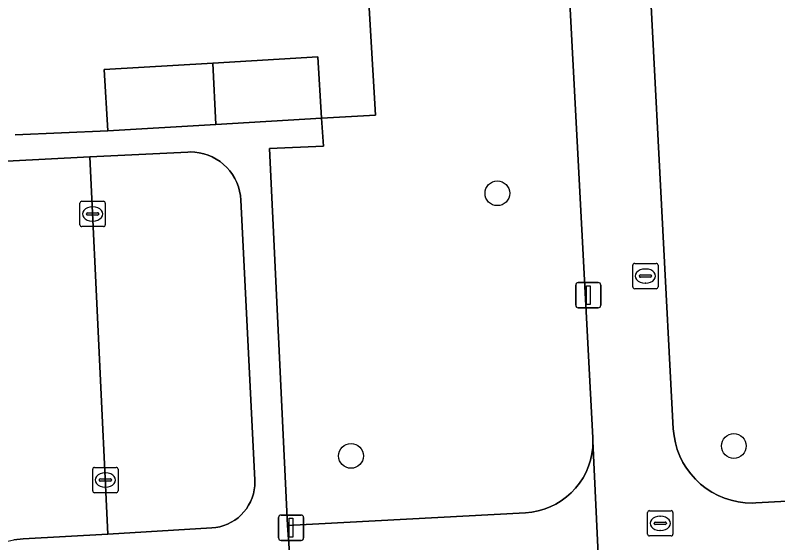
# Model space of a CAD drawing. Extents: x 161084 to 161928, y 385354 to 386522.
# Drawn here: x 161537.64 to 161567.76, y 385534.17 to 385555.02 of the extents above; entities that cross this region are included whole.
import ezdxf

# ---------------------------------------------------------------- set-up
doc = ezdxf.new("R2010")
doc.units = 0
for name, color, linetype in [('IMGEO_Boom', 7, 'Continuous'), ('IMGEO_Erf', 7, 'Continuous'), ('IMGEO_Groenvoorziening', 7, 'Continuous'), ('IMGEO_Hek', 7, 'Continuous'), ('IMGEO_Kolk', 7, 'Continuous'), ('IMGEO_Lichtmast', 7, 'Continuous'), ('IMGEO_Pand', 7, 'Continuous'), ('IMGEO_Parkeervlak_open', 7, 'Continuous'), ('IMGEO_Rijbaan_lokaal_open', 7, 'Continuous'), ('IMGEO_Rioolput', 7, 'Continuous'), ('IMGEO_Voetpad_open', 7, 'Continuous')]:
    doc.layers.add(name, color=color, linetype=linetype)

msp = doc.modelspace()

# ---------------------------------------------------------------- linework, layer by layer
at = {"layer": 'IMGEO_Boom'}
for centre in [(161556.685, 385547.983), (161566.023, 385537.998), (161550.905, 385537.607)]:
    msp.add_circle(centre, 0.489, dxfattribs=at)
at = {"layer": 'IMGEO_Erf'}
msp.add_lwpolyline([(161537.639, 385550.287), (161541.298, 385550.446), (161541.154, 385552.871), (161545.448, 385553.126), (161549.597, 385553.372), (161549.741, 385550.947), (161551.87, 385551.073), (161551.261, 385561.344), (161545.048, 385561.029), (161539.012, 385560.724), (161532.976, 385560.418)], dxfattribs=at)
at = {"layer": 'IMGEO_Groenvoorziening'}
for points in [[(161561.887, 385572.091), (161563.633, 385538.673), (161563.661, 385538.397), (161563.713, 385538.125), (161563.789, 385537.859), (161563.889, 385537.6), (161564.011, 385537.351), (161564.156, 385537.115), (161564.32, 385536.892), (161564.504, 385536.685), (161564.706, 385536.495), (161564.924, 385536.323), (161565.157, 385536.172), (161565.402, 385536.043), (161565.657, 385535.935), (161565.921, 385535.851), (161566.192, 385535.791), (161566.467, 385535.756), (161566.744, 385535.745), (161566.892, 385535.749), (161580.521, 385536.476)], [(161551.261, 385561.344), (161551.87, 385551.073), (161549.741, 385550.947), (161549.821, 385549.848), (161547.686, 385549.747), (161548.39, 385534.858), (161557.79, 385535.362), (161558.041, 385535.387), (161558.289, 385535.434), (161558.531, 385535.503), (161558.767, 385535.593), (161558.993, 385535.704), (161559.209, 385535.835), (161559.412, 385535.985), (161559.601, 385536.152), (161559.774, 385536.335), (161559.93, 385536.533), (161560.068, 385536.745), (161560.186, 385536.967), (161560.284, 385537.2), (161560.361, 385537.44), (161560.416, 385537.686), (161560.449, 385537.936), (161560.46, 385538.188), (161560.456, 385538.322), (161558.701, 385571.48)]]:
    msp.add_lwpolyline(points, dxfattribs=at)
at = {"layer": 'IMGEO_Hek'}
msp.add_lwpolyline([(161551.261, 385561.344), (161551.87, 385551.073), (161549.741, 385550.947)], dxfattribs=at)
at = {"layer": 'IMGEO_Kolk'}
for p, q in [((161540.272, 385547.667), (161541.124, 385547.667)), ((161540.197, 385546.741), (161540.197, 385547.593)), ((161540.685, 385547.447), (161540.71, 385547.447)), ((161541.198, 385547.593), (161541.198, 385546.741)), ((161540.456, 385547.161), (161540.456, 385547.173)), ((161540.894, 385547.124), (161540.496, 385547.124)), ((161540.499, 385547.21), (161540.897, 385547.21)), ((161540.94, 385547.173), (161540.94, 385547.161)), ((161540.708, 385546.887), (161540.683, 385546.887)), ((161541.124, 385546.667), (161540.272, 385546.667)), ((161562.107, 385545.211), (161562.959, 385545.211)), ((161562.032, 385544.285), (161562.032, 385545.137)), ((161562.52, 385544.991), (161562.545, 385544.991)), ((161563.033, 385545.137), (161563.033, 385544.285)), ((161562.291, 385544.705), (161562.291, 385544.717)), ((161562.729, 385544.668), (161562.331, 385544.668)), ((161562.334, 385544.754), (161562.732, 385544.754)), ((161562.775, 385544.717), (161562.775, 385544.705)), ((161562.543, 385544.431), (161562.518, 385544.431)), ((161562.959, 385544.211), (161562.107, 385544.211)), ((161540.704, 385536.227), (161540.704, 385537.079)), ((161540.779, 385537.153), (161541.631, 385537.153)), ((161541.705, 385537.079), (161541.705, 385536.227)), ((161541.192, 385536.933), (161541.217, 385536.933)), ((161540.963, 385536.647), (161540.963, 385536.659)), ((161541.401, 385536.61), (161541.003, 385536.61)), ((161541.006, 385536.696), (161541.404, 385536.696)), ((161541.447, 385536.659), (161541.447, 385536.647)), ((161541.215, 385536.373), (161541.19, 385536.373)), ((161541.631, 385536.153), (161540.779, 385536.153))]:
    msp.add_line(p, q, dxfattribs=at)
for points in [[(161540.272, 385547.667), (161541.124, 385547.667)], [(161540.197, 385546.741), (161540.197, 385547.593)], [(161541.198, 385547.593), (161541.198, 385546.741)], [(161541.124, 385546.667), (161540.272, 385546.667)], [(161562.107, 385545.211), (161562.959, 385545.211)], [(161562.032, 385544.285), (161562.032, 385545.137)], [(161563.033, 385545.137), (161563.033, 385544.285)], [(161562.959, 385544.211), (161562.107, 385544.211)], [(161540.704, 385536.227), (161540.704, 385537.079)], [(161540.779, 385537.153), (161541.631, 385537.153)], [(161541.705, 385537.079), (161541.705, 385536.227)], [(161541.631, 385536.153), (161540.779, 385536.153)]]:
    msp.add_lwpolyline(points, dxfattribs=at)
for centre, radius, start, end in [((161540.274, 385547.591), 0.0765, 91.552, 178.448), ((161540.274, 385547.591), 0.0765, 91.552, 178.448), ((161541.122, 385547.591), 0.0765, 1.552, 88.448), ((161541.122, 385547.591), 0.0765, 1.552, 88.448), ((161540.496, 385547.17), 0.0403, 85.8775, 175.7526), ((161540.493, 385547.16), 0.0366, 178.938, 274.7102), ((161540.897, 385547.167), 0.043, 264.8664, 352.4533), ((161540.901, 385547.172), 0.0386, 1.7309, 96.639), ((161540.274, 385546.743), 0.0765, 181.552, 268.448), ((161540.274, 385546.743), 0.0765, 181.552, 268.448), ((161541.122, 385546.743), 0.0765, 271.552, 358.448), ((161541.122, 385546.743), 0.0765, 271.552, 358.448), ((161562.109, 385545.135), 0.0765, 91.552, 178.448), ((161562.109, 385545.135), 0.0765, 91.552, 178.448), ((161562.957, 385545.135), 0.0765, 1.552, 88.448), ((161562.957, 385545.135), 0.0765, 1.552, 88.448), ((161562.331, 385544.714), 0.0403, 85.8775, 175.7526), ((161562.328, 385544.704), 0.0366, 178.938, 274.7102), ((161562.732, 385544.711), 0.043, 264.8664, 352.4533), ((161562.736, 385544.716), 0.0386, 1.7309, 96.639), ((161562.109, 385544.287), 0.0765, 181.552, 268.448), ((161562.109, 385544.287), 0.0765, 181.552, 268.448), ((161562.957, 385544.287), 0.0765, 271.552, 358.448), ((161562.957, 385544.287), 0.0765, 271.552, 358.448), ((161540.781, 385537.077), 0.0765, 91.552, 178.448), ((161540.781, 385537.077), 0.0765, 91.552, 178.448), ((161541.629, 385537.077), 0.0765, 1.552, 88.448), ((161541.629, 385537.077), 0.0765, 1.552, 88.448), ((161541.003, 385536.656), 0.0403, 85.8775, 175.7526), ((161541, 385536.646), 0.0366, 178.938, 274.7102), ((161541.404, 385536.653), 0.043, 264.8664, 352.4533), ((161541.408, 385536.658), 0.0386, 1.7309, 96.639), ((161540.781, 385536.229), 0.0765, 181.552, 268.448), ((161540.781, 385536.229), 0.0765, 181.552, 268.448), ((161541.629, 385536.229), 0.0765, 271.552, 358.448), ((161541.629, 385536.229), 0.0765, 271.552, 358.448)]:
    msp.add_arc(centre, radius, start, end, dxfattribs=at)
for centre, major_axis, ratio, start_param, end_param in [((161540.684, 385547.167), (-0.387, 0.002), 0.722429, 4.712389, 7.853982), ((161540.709, 385547.167), (-0.39, 0.002), 0.717154, 1.570796, 4.712389), ((161562.519, 385544.711), (-0.387, 0.002), 0.722429, 4.712389, 7.853982), ((161562.544, 385544.711), (-0.39, 0.002), 0.717154, 1.570796, 4.712389), ((161541.191, 385536.653), (-0.387, 0.002), 0.722429, 4.712389, 7.853982), ((161541.216, 385536.653), (-0.39, 0.002), 0.717154, 1.570796, 4.712389)]:
    msp.add_ellipse(centre, major_axis=major_axis, ratio=ratio, start_param=start_param, end_param=end_param, dxfattribs=at)
at = {"layer": 'IMGEO_Lichtmast'}
for p, q in [((161559.781, 385543.557), (161559.781, 385544.357)), ((161559.781, 385544.357), (161559.781, 385543.557)), ((161559.881, 385544.457), (161560.671, 385544.457)), ((161560.671, 385544.457), (161559.881, 385544.457)), ((161560.771, 385544.357), (161560.771, 385543.557)), ((161560.771, 385543.557), (161560.771, 385544.357)), ((161560.671, 385543.457), (161559.881, 385543.457)), ((161559.881, 385543.457), (161560.671, 385543.457)), ((161548.141, 385535.267), (161548.931, 385535.267)), ((161548.931, 385535.267), (161548.141, 385535.267)), ((161548.041, 385534.367), (161548.041, 385535.167)), ((161548.041, 385535.167), (161548.041, 385534.367)), ((161549.031, 385535.167), (161549.031, 385534.367)), ((161549.031, 385534.367), (161549.031, 385535.167)), ((161548.931, 385534.267), (161548.141, 385534.267)), ((161548.141, 385534.267), (161548.931, 385534.267))]:
    msp.add_line(p, q, dxfattribs=at)
for points in [[(161560.201, 385544.332), (161560.351, 385544.332), (161560.351, 385543.582), (161560.201, 385543.582), (161560.201, 385544.332)], [(161548.461, 385535.142), (161548.611, 385535.142), (161548.611, 385534.392), (161548.461, 385534.392), (161548.461, 385535.142)]]:
    msp.add_lwpolyline(points, dxfattribs=at)
for centre, start, end in [((161559.881, 385544.357), 90, 180), ((161559.881, 385544.357), 90, 180), ((161560.671, 385544.357), 0, 90), ((161560.671, 385544.357), 360, 90), ((161559.881, 385543.557), 180, 270), ((161559.881, 385543.557), 180, 270), ((161560.671, 385543.557), 270, 0), ((161560.671, 385543.557), 270, 0), ((161548.141, 385535.167), 90, 180), ((161548.141, 385535.167), 90, 180), ((161548.931, 385535.167), 0, 90), ((161548.931, 385535.167), 360, 90), ((161548.141, 385534.367), 180, 270), ((161548.141, 385534.367), 180, 270), ((161548.931, 385534.367), 270, 0), ((161548.931, 385534.367), 270, 0)]:
    msp.add_arc(centre, 0.1, start, end, dxfattribs=at)
at = {"layer": 'IMGEO_Pand'}
for points in [[(161549.741, 385550.947), (161549.597, 385553.372), (161545.448, 385553.126), (161545.571, 385550.7)], [(161545.571, 385550.7), (161545.448, 385553.126), (161541.154, 385552.871), (161541.298, 385550.446)]]:
    msp.add_lwpolyline(points, close=True, dxfattribs=at)
at = {"layer": 'IMGEO_Parkeervlak_open'}
msp.add_lwpolyline([(161540.588, 385549.42), (161541.306, 385534.519), (161545.403, 385534.759), (161545.564, 385534.776), (161545.723, 385534.807), (161545.878, 385534.852), (161546.029, 385534.91), (161546.174, 385534.982), (161546.312, 385535.067), (161546.442, 385535.164), (161546.563, 385535.271), (161546.674, 385535.39), (161546.773, 385535.517), (161546.861, 385535.653), (161546.936, 385535.797), (161546.999, 385535.946), (161547.047, 385536.101), (161547.082, 385536.259), (161547.102, 385536.419), (161547.108, 385536.581), (161547.106, 385536.657), (161546.555, 385547.713), (161546.538, 385547.891), (161546.505, 385548.067), (161546.457, 385548.239), (161546.394, 385548.407), (161546.316, 385548.568), (161546.223, 385548.721), (161546.118, 385548.866), (161546, 385549), (161545.87, 385549.124), (161545.73, 385549.235), (161545.58, 385549.333), (161545.423, 385549.418), (161545.258, 385549.488), (161545.088, 385549.544), (161544.913, 385549.583), (161544.736, 385549.607), (161544.557, 385549.615), (161544.456, 385549.613)], close=True, dxfattribs=at)
at = {"layer": 'IMGEO_Rijbaan_lokaal_open'}
msp.add_lwpolyline([(161536.875, 385534.111), (161537.231, 385534.214), (161537.594, 385534.285), (161537.962, 385534.323), (161541.306, 385534.519), (161540.588, 385549.42), (161530.986, 385548.917), (161529.294, 385548.828), (161520.564, 385548.371), (161521.369, 385533.516)], dxfattribs=at)
at = {"layer": 'IMGEO_Rioolput'}
for p, q in [((161562.617, 385534.516), (161562.617, 385535.368)), ((161562.692, 385535.442), (161563.544, 385535.442)), ((161563.618, 385535.368), (161563.618, 385534.516)), ((161562.919, 385534.985), (161563.317, 385534.985)), ((161563.105, 385535.222), (161563.13, 385535.222)), ((161562.876, 385534.936), (161562.876, 385534.948)), ((161563.314, 385534.899), (161562.916, 385534.899)), ((161563.128, 385534.662), (161563.103, 385534.662)), ((161563.36, 385534.948), (161563.36, 385534.936)), ((161563.544, 385534.442), (161562.692, 385534.442))]:
    msp.add_line(p, q, dxfattribs=at)
for points in [[(161562.617, 385534.516), (161562.617, 385535.368)], [(161562.692, 385535.442), (161563.544, 385535.442)], [(161563.618, 385535.368), (161563.618, 385534.516)], [(161563.544, 385534.442), (161562.692, 385534.442)]]:
    msp.add_lwpolyline(points, dxfattribs=at)
for centre, radius, start, end in [((161562.694, 385535.366), 0.0765, 91.552, 178.448), ((161562.694, 385535.366), 0.0765, 91.552, 178.448), ((161563.542, 385535.366), 0.0765, 1.552, 88.448), ((161563.542, 385535.366), 0.0765, 1.552, 88.448), ((161562.916, 385534.945), 0.0403, 85.8775, 175.7526), ((161563.321, 385534.947), 0.0386, 1.7309, 96.639), ((161562.913, 385534.935), 0.0366, 178.938, 274.7102), ((161563.317, 385534.942), 0.043, 264.8664, 352.4533), ((161562.694, 385534.518), 0.0765, 181.552, 268.448), ((161562.694, 385534.518), 0.0765, 181.552, 268.448), ((161563.542, 385534.518), 0.0765, 271.552, 358.448), ((161563.542, 385534.518), 0.0765, 271.552, 358.448)]:
    msp.add_arc(centre, radius, start, end, dxfattribs=at)
for centre, major_axis, ratio, start_param, end_param in [((161563.104, 385534.942), (-0.387, 0.002), 0.722429, 4.712389, 7.853982), ((161563.129, 385534.942), (-0.39, 0.002), 0.717154, 1.570796, 4.712389)]:
    msp.add_ellipse(centre, major_axis=major_axis, ratio=ratio, start_param=start_param, end_param=end_param, dxfattribs=at)
at = {"layer": 'IMGEO_Voetpad_open'}
for points in [[(161580.521, 385536.476), (161566.892, 385535.749), (161566.744, 385535.745), (161566.467, 385535.756), (161566.192, 385535.791), (161565.921, 385535.851), (161565.657, 385535.935), (161565.402, 385536.043), (161565.157, 385536.172), (161564.924, 385536.323), (161564.706, 385536.495), (161564.504, 385536.685), (161564.32, 385536.892), (161564.156, 385537.115), (161564.011, 385537.351), (161563.889, 385537.6), (161563.789, 385537.859), (161563.713, 385538.125), (161563.661, 385538.397), (161563.633, 385538.673), (161561.887, 385572.091)], [(161558.701, 385571.48), (161560.456, 385538.322), (161560.46, 385538.188), (161560.807, 385530.642)], [(161548.552, 385532.69), (161548.39, 385534.858), (161547.686, 385549.747), (161549.821, 385549.848), (161549.741, 385550.947), (161545.571, 385550.7), (161541.298, 385550.446), (161537.639, 385550.287)], [(161530.986, 385548.917), (161540.588, 385549.42), (161544.456, 385549.613), (161544.557, 385549.615), (161544.736, 385549.607), (161544.913, 385549.583), (161545.088, 385549.544), (161545.258, 385549.488), (161545.423, 385549.418), (161545.58, 385549.333), (161545.73, 385549.235), (161545.87, 385549.124), (161546, 385549), (161546.118, 385548.866), (161546.223, 385548.721), (161546.316, 385548.568), (161546.394, 385548.407), (161546.457, 385548.239), (161546.505, 385548.067), (161546.538, 385547.891), (161546.555, 385547.713), (161547.106, 385536.657), (161547.108, 385536.581), (161547.102, 385536.419), (161547.082, 385536.259), (161547.047, 385536.101), (161546.999, 385535.946), (161546.936, 385535.797), (161546.861, 385535.653), (161546.773, 385535.517), (161546.674, 385535.39), (161546.563, 385535.271), (161546.442, 385535.164), (161546.312, 385535.067), (161546.174, 385534.982), (161546.029, 385534.91), (161545.878, 385534.852), (161545.723, 385534.807), (161545.564, 385534.776), (161545.403, 385534.759), (161541.306, 385534.519), (161537.962, 385534.323), (161537.594, 385534.285)], [(161560.807, 385530.642), (161560.46, 385538.188), (161560.449, 385537.936), (161560.416, 385537.686), (161560.361, 385537.44), (161560.284, 385537.2), (161560.186, 385536.967), (161560.068, 385536.745), (161559.93, 385536.533), (161559.774, 385536.335), (161559.601, 385536.152), (161559.412, 385535.985), (161559.209, 385535.835), (161558.993, 385535.704), (161558.767, 385535.593), (161558.531, 385535.503), (161558.289, 385535.434), (161558.041, 385535.387), (161557.79, 385535.362), (161548.39, 385534.858), (161548.552, 385532.69)]]:
    msp.add_lwpolyline(points, dxfattribs=at)

doc.saveas('drawing.dxf')
